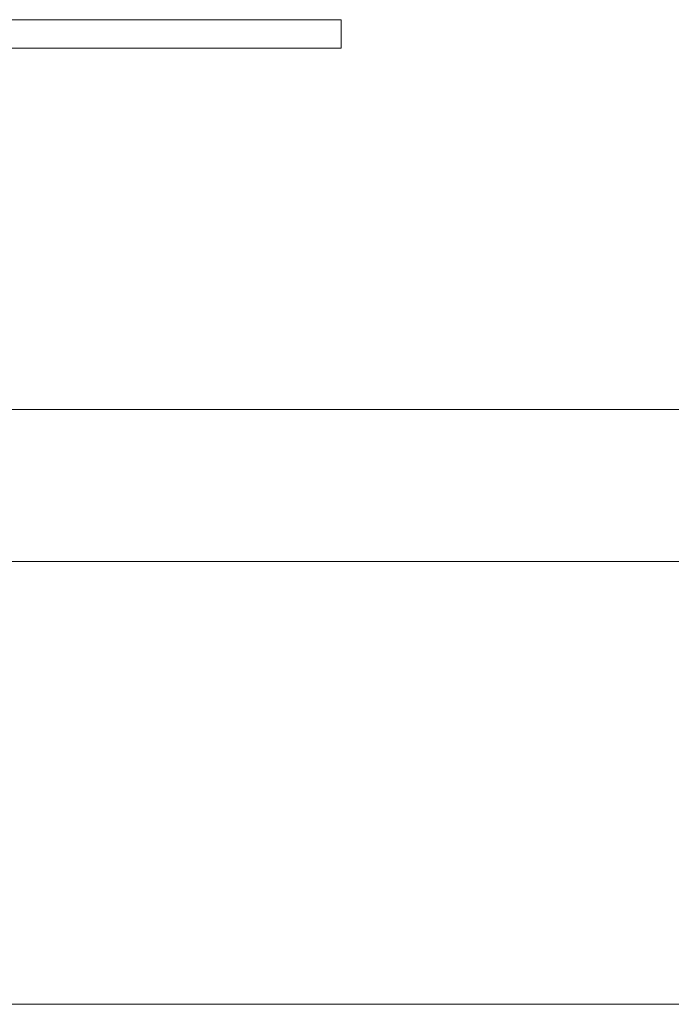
# Model space of a CAD drawing. Header units: millimetres. Extents: x 2 to 902, y -447 to 199.
# Tile 886 of 1056: x 51.867 to 52.306, y 145.724 to 146.387. Entities that reach past the tile are written whole.
import ezdxf

# ---------------------------------------------------------------- set-up
doc = ezdxf.new("R2010")
doc.units = ezdxf.units.MM
doc.header["$MEASUREMENT"] = 0
for name, color, linetype, lineweight in [('IFC-Elemento construtivo genérico-Contorno', 253, 'Continuous', 5), ('IFC-Laje-Contorno', 134, 'Continuous', 5), ('IFC-Parede-Contorno', 42, 'Continuous', 5)]:
    doc.layers.add(name, color=color, linetype=linetype, lineweight=lineweight)

msp = doc.modelspace()

# ---------------------------------------------------------------- linework, layer by layer
at = {"layer": 'IFC-Elemento construtivo genérico-Contorno', "color": 7, "lineweight": 5}
for p, q in [((50.87689, 146.38663), (52.07069, 146.38663)), ((50.87689, 146.38663), (52.07069, 146.38663)), ((52.07069, 146.38663), (52.07397, 146.38663)), ((52.07069, 146.38663), (52.07397, 146.38663)), ((52.07397, 146.38663), (52.07704, 146.38663)), ((52.07397, 146.38663), (52.07704, 146.38663)), ((52.07704, 146.38663), (52.07967, 146.38663)), ((52.07704, 146.38663), (52.07967, 146.38663)), ((52.07967, 146.38663), (52.08169, 146.38663)), ((52.07967, 146.38663), (52.08169, 146.38663)), ((52.08169, 146.38663), (52.08296, 146.38663)), ((52.08169, 146.38663), (52.08296, 146.38663)), ((52.08296, 146.38663), (52.08339, 146.38663)), ((52.08296, 146.38663), (52.08339, 146.38663)), ((52.08339, 146.36757), (52.08339, 146.38663)), ((52.08339, 146.36757), (52.08339, 146.38663)), ((50.87689, 146.36757), (52.07069, 146.36757)), ((50.87689, 146.36757), (52.07069, 146.36757)), ((52.07069, 146.36757), (52.07397, 146.36757)), ((52.07069, 146.36757), (52.07397, 146.36757)), ((52.07397, 146.36757), (52.07704, 146.36757)), ((52.07397, 146.36757), (52.07704, 146.36757)), ((52.07704, 146.36757), (52.07967, 146.36757)), ((52.07704, 146.36757), (52.07967, 146.36757)), ((52.07967, 146.36757), (52.08169, 146.36757)), ((52.07967, 146.36757), (52.08169, 146.36757)), ((52.08169, 146.36757), (52.08296, 146.36757)), ((52.08169, 146.36757), (52.08296, 146.36757)), ((52.08296, 146.36757), (52.08339, 146.36757)), ((52.08296, 146.36757), (52.08339, 146.36757))]:
    msp.add_line(p, q, dxfattribs=at)
at = {"layer": 'IFC-Laje-Contorno', "color": 7, "lineweight": 5}
msp.add_line((50.76361, 146.02212), (58.86101, 146.02212), dxfattribs=at)
at = {"layer": 'IFC-Parede-Contorno', "color": 7, "lineweight": 5}
for p, q in [((48.77379, 146.1244), (53.84976, 146.1244)), ((48.7139, 145.7244), (53.75013, 145.7244))]:
    msp.add_line(p, q, dxfattribs=at)

doc.saveas('drawing.dxf')
